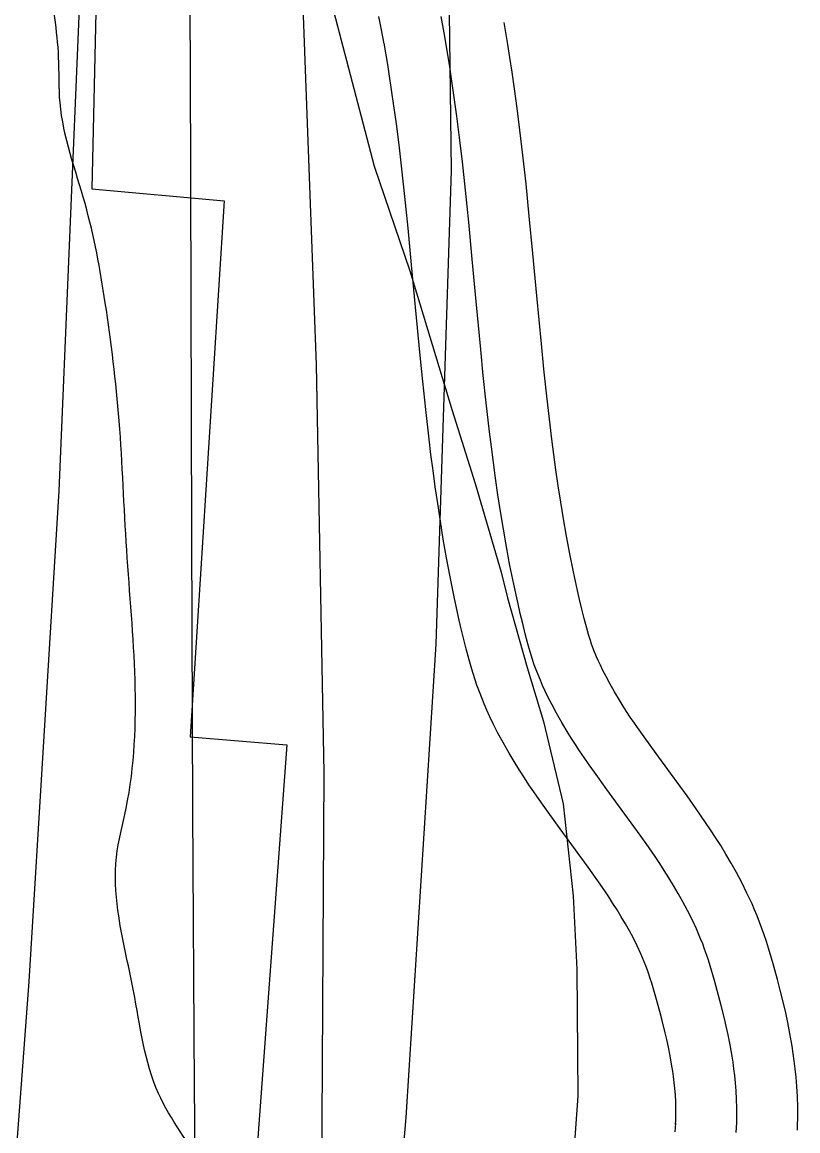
# Model space of a CAD drawing. Extents: x 3279314 to 3317160, y 734079 to 759431.
# Drawn here: x 3311738 to 3311928.9, y 744108.8 to 744381.9 of the extents above; entities that cross this region are included whole.
import ezdxf

# ---------------------------------------------------------------- set-up
doc = ezdxf.new("R2010")
doc.units = 0
for name, color, linetype in [('V-RIVR-EDGE', 7, 'Continuous'), ('V-ROAD-CNTR', 7, 'Continuous'), ('V-RRAP-RVMT', 7, 'Continuous'), ('V-SITE-VEGE', 7, 'Continuous'), ('V-TOPO-MAJR', 7, 'Continuous'), ('V-TOPO-MINR', 7, 'Continuous')]:
    doc.layers.add(name, color=color, linetype=linetype)

msp = doc.modelspace()

# ---------------------------------------------------------------- linework, layer by layer
at = {"layer": 'V-RIVR-EDGE'}
msp.add_spline([(3310747.15, 741422.06), (3310761.27, 741436.93), (3310772.16, 741448.54), (3310772.95, 741451.64), (3310772.56, 741453.19), (3310772.21, 741467.15), (3310772.61, 741472.19), (3310775.33, 741474.12), (3310776.11, 741477.23), (3310778.06, 741481.1), (3310778.46, 741484.98), (3310773.05, 741494.68), (3310773.84, 741499.34), (3310775.79, 741504.37), (3310780.07, 741508.63), (3310785.89, 741512.1), (3310795.63, 741530.31), (3310825.21, 741572.12), (3310845.06, 741601.54), (3310855.18, 741615.48), (3310863.33, 741620.88), (3310868.4, 741629.02), (3310883.19, 741654.19), (3310883.99, 741660.39), (3310891, 741675.88), (3310896.85, 741688.67), (3310901.53, 741697.96), (3310902.33, 741706.1), (3310905.45, 741716.18), (3310909.36, 741728.58), (3310914.03, 741736.71), (3310917.53, 741740.19), (3310923, 741754.53), (3310933.94, 741786.3), (3310941.35, 741805.29), (3310953.85, 741842.87), (3310965.15, 741864.56), (3310977.64, 741894.39), (3310990.11, 741919.18), (3311002.96, 741940.86), (3311006.46, 741946.29), (3311012.68, 741950.15), (3311016.96, 741957.12), (3311022.03, 741967.58), (3311022.04, 741972.23), (3311022.06, 741982.31), (3311022.86, 741990.84), (3311027.17, 742006.73), (3311033.04, 742029.98), (3311035.01, 742042.78), (3311036.22, 742059.84), (3311037.05, 742082.33), (3311037.48, 742099.39), (3311041.77, 742109.85), (3311041.78, 742116.06), (3311042.18, 742121.1), (3311045.29, 742122.64), (3311048.4, 742124.57), (3311051.13, 742129.99), (3311053.47, 742138.91), (3311056.59, 742142), (3311058.53, 742145.1), (3311058.94, 742155.18), (3311061.67, 742160.6), (3311067.12, 742166.02), (3311068.72, 742186.57), (3311068.74, 742196.26), (3311069.14, 742198.98), (3311072.24, 742201.68), (3311075.36, 742205.17), (3311079.24, 742207.48), (3311086.67, 742233.45), (3311085.13, 742236.17), (3311085.14, 742242.37), (3311089.43, 742249.73), (3311096.04, 742257.47), (3311105.36, 742263.26), (3311103.82, 742266.37), (3311108.48, 742271.01), (3311115.88, 742281.85), (3311117.83, 742289.22), (3311122.13, 742302.39), (3311129.54, 742317.5), (3311134.99, 742326.4), (3311141.62, 742341.12), (3311152.54, 742368.24), (3311150.24, 742377.17), (3311150.64, 742380.66), (3311162.31, 742395.36), (3311161.53, 742395.75), (3311151.07, 742400.04), (3311148.76, 742405.09), (3311149.94, 742412.46), (3311150.35, 742423.7), (3311155.04, 742437.26), (3311163.98, 742445.77), (3311167.48, 742449.64), (3311161.31, 742462.46), (3311160.93, 742465.95), (3311162.87, 742466.72), (3311179.16, 742465.9), (3311183.82, 742470.93), (3311192.39, 742486.42), (3311195.13, 742495.72), (3311195.92, 742501.93), (3311195.94, 742507.74), (3311195.56, 742512.4), (3311195.57, 742517.05), (3311192.1, 742523.26), (3311189.39, 742527.93), (3311189.4, 742531.8), (3311190.19, 742537.62), (3311193.69, 742542.65), (3311200.3, 742549.23), (3311213.92, 742566.26), (3311218.99, 742580.21), (3311220.18, 742587.96), (3311224.84, 742593.38), (3311234.98, 742613.9), (3311240.45, 742629.4), (3311242.8, 742639.87), (3311247.85, 742644.9), (3311258.37, 742663.49), (3311264.22, 742676.66), (3311266.55, 742679.75), (3311284.03, 742689.02), (3311288.31, 742696.37), (3311293.38, 742706.45), (3311294.17, 742715.36), (3311293.8, 742720.79), (3311295.36, 742724.28), (3311298.86, 742729.7), (3311303.16, 742743.65), (3311303.18, 742751.79), (3311303.59, 742757.22), (3311304.76, 742763.42), (3311309.83, 742773.88), (3311319.58, 742795.58), (3311324.64, 742802.16), (3311332.42, 742814.55), (3311339.81, 742819.96), (3311347.2, 742828.47), (3311350.71, 742838.16), (3311350.72, 742842.42), (3311349.58, 742850.57), (3311349.98, 742855.22), (3311352.71, 742861.81), (3311361.28, 742877.3), (3311366.72, 742882.33), (3311372.18, 742893.95), (3311375.31, 742905.19), (3311388.96, 742936.95), (3311408.46, 742981.89), (3311418.2, 743001.25), (3311424.81, 743008.61), (3311432.6, 743021), (3311438.45, 743033.39), (3311438.07, 743037.27), (3311433.43, 743043.1), (3311433.83, 743046.59), (3311437.33, 743050.07), (3311441.6, 743052), (3311445.88, 743057.03), (3311448.63, 743073.31), (3311456.81, 743089.19), (3311472.38, 743112.03), (3311480.95, 743125.97), (3311482.91, 743136.44), (3311492.26, 743150.76), (3311492.65, 743155.42), (3311492.67, 743160.07), (3311495.77, 743161.61), (3311500.43, 743161.99), (3311508.6, 743173.22), (3311523.01, 743197.22), (3311534.32, 743223.95), (3311544.45, 743244.87), (3311561.99, 743278.57), (3311577.18, 743305.29), (3311604.83, 743353.31), (3311621.21, 743390.49), (3311639.14, 743426.13), (3311651.2, 743442.39), (3311662.88, 743461.36), (3311672.23, 743477.24), (3311680.45, 743507.46), (3311680.88, 743525.69), (3311684.8, 743542.74), (3311697.32, 743588.47), (3311707.1, 743621.02), (3311721.14, 743655.89), (3311734.41, 743686.5), (3311736.38, 743700.06), (3311739.9, 743713.24), (3311739.93, 743722.94), (3311739.94, 743727.59), (3311741.49, 743729.91), (3311746.17, 743737.27), (3311747.35, 743747.74), (3311748.93, 743755.49), (3311752.05, 743766.34), (3311755.59, 743785.72), (3311758.35, 743802), (3311760.7, 743811.3), (3311763.81, 743814.79), (3311768.47, 743818.26), (3311774.69, 743822.9), (3311780.53, 743834.52), (3311784.45, 743850.41), (3311786.46, 743878.33), (3311787.65, 743888.8), (3311789.21, 743891.9), (3311789.61, 743900.04), (3311789.24, 743905.86), (3311786.94, 743916.72), (3311786.19, 743926.81), (3311786.21, 743936.5), (3311791.67, 743946.57), (3311801.41, 743965.94), (3311807.65, 743981.05), (3311809.63, 743995.78), (3311810.84, 744015.94), (3311809.34, 744037.27), (3311800.08, 744055.13), (3311797.77, 744062.12), (3311797.79, 744068.33), (3311798.19, 744076.08), (3311793.94, 744081.13), (3311782.74, 744099.39), (3311771.54, 744118.03), (3311765.4, 744143.25), (3311761.57, 744163.04), (3311761.21, 744176.23), (3311763.57, 744188.24), (3311763.73, 744251.84), (3311761.87, 744283.64), (3311758.45, 744312.74), (3311753.47, 744337.18), (3311747.32, 744362.02), (3311746.96, 744373.26), (3311744.68, 744392.66), (3311742.01, 744411.28), (3311738.17, 744425.25), (3311736.65, 744435.73), (3311732.02, 744447.76), (3311725.49, 744470.66), (3311719.34, 744494.71), (3311717.06, 744513.33), (3311705.96, 744572.31), (3311696.76, 744617.7), (3311694.49, 744640.2), (3311694.53, 744654.16), (3311703.54, 744690.59), (3311707.88, 744720.06), (3311710.67, 744750.69), (3311711.89, 744773.56), (3311709.62, 744797.23), (3311706.57, 744820.11), (3311700.78, 744830.6), (3311700.41, 744838.36), (3311702.4, 744857.74), (3311707.54, 744896.12), (3311711.09, 744922.87), (3311725.17, 744972.09), (3311744.31, 745024.39), (3311756.41, 745056.94), (3311759.15, 745068.95), (3311759.57, 745082.52), (3311759.65, 745112), (3311754.68, 745143.42), (3311747.79, 745176.79), (3311742.05, 745210.93), (3311741.31, 745224.51), (3311742.13, 745240.4), (3311741.4, 745260.96), (3311735.26, 745285.79), (3311730.24, 745296.28), (3311724.07, 745311.03), (3311721.77, 745321.5), (3311718.33, 745338.58), (3311704.47, 745381.66), (3311698.68, 745391.37), (3311697.52, 745395.64), (3311694.47, 745413.87), (3311694.48, 745418.52), (3311698.37, 745424.72), (3311703.83, 745435.56), (3311704.24, 745445.26), (3311703.1, 745454.18), (3311703.12, 745461.94), (3311703.15, 745473.18), (3311702.03, 745491.41), (3311702.44, 745502.66), (3311704.05, 745524.76), (3311702.54, 745540.66), (3311698.7, 745556.57), (3311694.07, 745565.5), (3311683.25, 745580.65), (3311676.28, 745585.32), (3311673.96, 745589.59), (3311673.98, 745597.35), (3311671.69, 745612.87), (3311671.7, 745617.91), (3311673.27, 745623.34), (3311672.9, 745629.15), (3311669.43, 745637.69), (3311666.72, 745640.03), (3311662.07, 745643.14), (3311657.03, 745644.32), (3311648.5, 745643.17), (3311641.91, 745645.13), (3311638.43, 745648.63), (3311636.51, 745655.61), (3311631.51, 745675.4), (3311626.14, 745696.36), (3311621.54, 745718.48), (3311619.31, 745758.04), (3311618.96, 745773.94), (3311619.37, 745782.47), (3311620.16, 745790.22), (3311620.57, 745799.14), (3311621.38, 745810), (3311621.02, 745821.63), (3311618.73, 745835.6), (3311611.04, 745862.76), (3311604.48, 745877.52), (3311597.54, 745894.21), (3311590.61, 745914.39), (3311586.38, 745928.36), (3311565.19, 745983.48), (3311553.63, 746012.99), (3311544.78, 746042.48), (3311533.99, 746070.04), (3311521.28, 746106.53), (3311510.15, 746151.93), (3311505.19, 746184.51), (3311496.37, 746224.87), (3311490.22, 746250.48), (3311484.08, 746273.76), (3311478.31, 746293.17), (3311471, 746317.23), (3311471.42, 746330.8), (3311471.45, 746343.21), (3311471.47, 746351.74), (3311473.82, 746360.27), (3311476.93, 746363.36), (3311479.66, 746369.17), (3311482.4, 746378.08), (3311481.3, 746405.23), (3311479.4, 746420.75), (3311474.01, 746438.6), (3311466.69, 746454.91), (3311460.5, 746461.13), (3311455.86, 746468.12), (3311452, 746477.05), (3311449.7, 746486.36), (3311444.7, 746501.5), (3311438.9, 746511.21), (3311428.07, 746521.32), (3311424.97, 746523.65), (3311423.05, 746528.7), (3311419.2, 746539.95), (3311414.56, 746547.72), (3311409.92, 746553.55), (3311400.25, 746564.04), (3311389.43, 746577.64), (3311381.69, 746585.81), (3311379.76, 746588.14), (3311379.38, 746592.02), (3311373.99, 746605.99), (3311366.29, 746629.28), (3311359.73, 746641.71), (3311346.97, 746656.09), (3311338.85, 746669.29), (3311329.22, 746695.3), (3311318.42, 746718.59), (3311316.9, 746728.68), (3311312.66, 746739.55), (3311306.51, 746761.67), (3311297.26, 746785.35), (3311290.32, 746803.2), (3311282.59, 746811.75), (3311274.09, 746825.35), (3311272.95, 746836.6), (3311269.12, 746852.89), (3311251.75, 746888.62), (3311235.93, 746920.45), (3311213.94, 746964.72), (3311200.05, 746995), (3311194.29, 747019.45), (3311190.45, 747034.58), (3311185.04, 747041.19), (3311184.66, 747044.68), (3311184.3, 747056.31), (3311182.77, 747064.46), (3311176.22, 747081.54), (3311170.07, 747103.27), (3311165.07, 747118.41), (3311158.51, 747132.39), (3311154.66, 747146.36), (3311151.59, 747156.83), (3311148.89, 747164.21), (3311146.21, 747178.18), (3311143.91, 747189.82), (3311142.78, 747203.39), (3311139.32, 747215.04), (3311130.06, 747234.45), (3311113.14, 747290.33), (3311105.06, 747316.34)], degree=3, dxfattribs=at)
at = {"layer": 'V-ROAD-CNTR'}
for points in [[(3311827.1, 744376.52), (3311826.38, 744380.42), (3311825.83, 744383.24)], [(3311841.85, 744379.24), (3311841.12, 744383.22)], [(3311841.85, 744379.24), (3311841.12, 744383.22)], [(3311928.83, 744108.96), (3311928.89, 744110.34), (3311928.93, 744111.87), (3311928.94, 744114.63), (3311928.87, 744117.27), (3311928.73, 744119.71), (3311928.54, 744121.99), (3311928.32, 744124.1), (3311928.08, 744126.07), (3311927.83, 744127.89), (3311927.56, 744129.64), (3311927.01, 744132.75), (3311926.47, 744135.48), (3311925.96, 744137.85), (3311925.47, 744139.93), (3311924.61, 744143.42), (3311923.91, 744146.08), (3311922.84, 744149.92), (3311921.72, 744153.77), (3311921.21, 744155.43), (3311920.66, 744157.07), (3311920.1, 744158.67), (3311919.51, 744160.23), (3311918.92, 744161.73), (3311918.31, 744163.2), (3311917.67, 744164.68), (3311916.42, 744167.37), (3311915.13, 744169.96), (3311913.82, 744172.42), (3311912.52, 744174.75), (3311911.23, 744176.95), (3311909.95, 744179.05), (3311908.69, 744181.03), (3311907.46, 744182.93), (3311906.23, 744184.77), (3311903.89, 744188.15), (3311901.66, 744191.29), (3311897.56, 744196.92), (3311894.04, 744201.71), (3311891.08, 744205.83), (3311889.86, 744207.56), (3311888.73, 744209.19), (3311887.7, 744210.71), (3311886.77, 744212.12), (3311885.93, 744213.44), (3311885.18, 744214.63), (3311883.78, 744216.96), (3311882.65, 744218.95), (3311881.72, 744220.67), (3311880.96, 744222.17), (3311880.34, 744223.48), (3311879.81, 744224.62), (3311879.41, 744225.56), (3311878.67, 744227.37), (3311878.19, 744228.67), (3311877.88, 744229.59), (3311877.4, 744231.09), (3311876.96, 744232.65), (3311876.37, 744234.95), (3311875.78, 744237.3), (3311875.22, 744239.63), (3311874.7, 744241.9), (3311873.7, 744246.5), (3311872.8, 744250.95), (3311871.99, 744255.29), (3311871.25, 744259.53), (3311870.57, 744263.66), (3311869.96, 744267.68), (3311869.39, 744271.6), (3311868.88, 744275.42), (3311868.4, 744279.13), (3311867.96, 744282.72), (3311867.15, 744289.78), (3311866.45, 744296.42), (3311865.82, 744302.67), (3311864.69, 744314.5), (3311863.72, 744324.91), (3311862.84, 744334.06), (3311862.03, 744342.08), (3311861.26, 744349.12), (3311860.54, 744355.29), (3311859.86, 744360.69), (3311859.22, 744365.42), (3311858.62, 744369.55), (3311858.07, 744373.17), (3311857.56, 744376.36), (3311856.64, 744381.77)], [(3311913.84, 744109.66), (3311913.9, 744110.9), (3311913.93, 744112.1), (3311913.94, 744114.44), (3311913.88, 744116.63), (3311913.76, 744118.68), (3311913.61, 744120.61), (3311913.42, 744122.42), (3311913.21, 744124.11), (3311912.99, 744125.7), (3311912.76, 744127.2), (3311912.27, 744129.99), (3311911.78, 744132.43), (3311911.32, 744134.57), (3311910.89, 744136.44), (3311910.08, 744139.71), (3311909.43, 744142.15), (3311908.41, 744145.81), (3311907.35, 744149.46), (3311906.92, 744150.86), (3311906.47, 744152.22), (3311906, 744153.54), (3311905.52, 744154.83), (3311905.02, 744156.1), (3311904.51, 744157.33), (3311903.98, 744158.53), (3311902.9, 744160.87), (3311901.79, 744163.1), (3311900.65, 744165.24), (3311899.51, 744167.29), (3311898.36, 744169.25), (3311897.21, 744171.13), (3311896.07, 744172.93), (3311894.94, 744174.67), (3311893.82, 744176.34), (3311891.61, 744179.55), (3311889.49, 744182.53), (3311885.45, 744188.07), (3311881.91, 744192.89), (3311878.86, 744197.13), (3311877.55, 744198.99), (3311876.34, 744200.74), (3311875.23, 744202.39), (3311874.2, 744203.94), (3311873.26, 744205.4), (3311872.4, 744206.78), (3311870.83, 744209.39), (3311869.52, 744211.69), (3311868.43, 744213.73), (3311867.51, 744215.53), (3311866.75, 744217.12), (3311866.11, 744218.53), (3311865.57, 744219.77), (3311864.69, 744221.96), (3311864.07, 744223.62), (3311863.63, 744224.88), (3311863.03, 744226.79), (3311862.48, 744228.72), (3311861.83, 744231.25), (3311861.21, 744233.74), (3311860.62, 744236.2), (3311860.06, 744238.62), (3311859.02, 744243.42), (3311858.08, 744248.08), (3311857.23, 744252.62), (3311856.46, 744257.03), (3311855.76, 744261.31), (3311855.12, 744265.48), (3311854.54, 744269.52), (3311854.01, 744273.45), (3311853.51, 744277.26), (3311853.06, 744280.96), (3311852.24, 744288.14), (3311851.52, 744294.88), (3311850.89, 744301.21), (3311849.76, 744313.1), (3311848.79, 744323.49), (3311847.92, 744332.58), (3311847.11, 744340.51), (3311846.36, 744347.44), (3311845.65, 744353.48), (3311844.98, 744358.75), (3311844.36, 744363.34), (3311843.79, 744367.36), (3311843.25, 744370.86), (3311842.76, 744373.91), (3311841.85, 744379.24)], [(3311913.84, 744109.66), (3311913.9, 744110.9), (3311913.93, 744112.1), (3311913.94, 744114.44), (3311913.88, 744116.63), (3311913.76, 744118.68), (3311913.61, 744120.61), (3311913.42, 744122.42), (3311913.21, 744124.11), (3311912.99, 744125.7), (3311912.76, 744127.2), (3311912.27, 744129.99), (3311911.78, 744132.43), (3311911.32, 744134.57), (3311910.89, 744136.44), (3311910.08, 744139.71), (3311909.43, 744142.15), (3311908.41, 744145.81), (3311907.35, 744149.46), (3311906.92, 744150.86), (3311906.47, 744152.22), (3311906, 744153.54), (3311905.52, 744154.83), (3311905.02, 744156.1), (3311904.51, 744157.33), (3311903.98, 744158.53), (3311902.9, 744160.87), (3311901.79, 744163.1), (3311900.65, 744165.24), (3311899.51, 744167.29), (3311898.36, 744169.25), (3311897.21, 744171.13), (3311896.07, 744172.93), (3311894.94, 744174.67), (3311893.82, 744176.34), (3311891.61, 744179.55), (3311889.49, 744182.53), (3311885.45, 744188.07), (3311881.91, 744192.89), (3311878.86, 744197.13), (3311877.55, 744198.99), (3311876.34, 744200.74), (3311875.23, 744202.39), (3311874.2, 744203.94), (3311873.26, 744205.4), (3311872.4, 744206.78), (3311870.83, 744209.39), (3311869.52, 744211.69), (3311868.43, 744213.73), (3311867.51, 744215.53), (3311866.75, 744217.12), (3311866.11, 744218.53), (3311865.57, 744219.77), (3311864.69, 744221.96), (3311864.07, 744223.62), (3311863.63, 744224.88), (3311863.03, 744226.79), (3311862.48, 744228.72), (3311861.83, 744231.25), (3311861.21, 744233.74), (3311860.62, 744236.2), (3311860.06, 744238.62), (3311859.02, 744243.42), (3311858.08, 744248.08), (3311857.23, 744252.62), (3311856.46, 744257.03), (3311855.76, 744261.31), (3311855.12, 744265.48), (3311854.54, 744269.52), (3311854.01, 744273.45), (3311853.51, 744277.26), (3311853.06, 744280.96), (3311852.24, 744288.14), (3311851.52, 744294.88), (3311850.89, 744301.21), (3311849.76, 744313.1), (3311848.79, 744323.49), (3311847.92, 744332.58), (3311847.11, 744340.51), (3311846.36, 744347.44), (3311845.65, 744353.48), (3311844.98, 744358.75), (3311844.36, 744363.34), (3311843.79, 744367.36), (3311843.25, 744370.86), (3311842.76, 744373.91), (3311841.85, 744379.24)], [(3311898.86, 744110.36), (3311898.91, 744111.46), (3311898.93, 744112.34), (3311898.94, 744114.25), (3311898.89, 744115.99), (3311898.8, 744117.66), (3311898.67, 744119.23), (3311898.51, 744120.73), (3311898.34, 744122.16), (3311898.15, 744123.51), (3311897.96, 744124.75), (3311897.52, 744127.24), (3311897.09, 744129.39), (3311896.68, 744131.3), (3311896.3, 744132.95), (3311895.54, 744135.99), (3311894.95, 744138.23), (3311893.99, 744141.71), (3311892.98, 744145.15), (3311892.63, 744146.29), (3311892.28, 744147.36), (3311891.91, 744148.41), (3311891.52, 744149.44), (3311891.12, 744150.46), (3311890.7, 744151.45), (3311890.3, 744152.38), (3311889.38, 744154.37), (3311888.45, 744156.25), (3311887.48, 744158.06), (3311886.49, 744159.83), (3311885.49, 744161.54), (3311884.47, 744163.21), (3311883.44, 744164.83), (3311882.42, 744166.4), (3311881.41, 744167.91), (3311879.32, 744170.94), (3311877.32, 744173.76), (3311873.34, 744179.21), (3311869.77, 744184.07), (3311866.64, 744188.43), (3311865.24, 744190.41), (3311863.95, 744192.28), (3311862.75, 744194.06), (3311861.63, 744195.75), (3311860.6, 744197.36), (3311859.62, 744198.93), (3311857.88, 744201.81), (3311856.39, 744204.44), (3311855.13, 744206.79), (3311854.06, 744208.89), (3311853.16, 744210.77), (3311852.4, 744212.43), (3311851.73, 744213.97), (3311850.7, 744216.54), (3311849.94, 744218.57), (3311849.39, 744220.17), (3311848.66, 744222.49), (3311848, 744224.8), (3311847.29, 744227.55), (3311846.64, 744230.18), (3311846.02, 744232.77), (3311845.42, 744235.34), (3311844.34, 744240.34), (3311843.35, 744245.22), (3311842.46, 744249.95), (3311841.66, 744254.53), (3311840.94, 744258.97), (3311840.28, 744263.28), (3311839.68, 744267.45), (3311839.14, 744271.48), (3311838.63, 744275.39), (3311838.17, 744279.19), (3311837.33, 744286.49), (3311836.6, 744293.34), (3311835.96, 744299.75), (3311834.82, 744311.69), (3311833.86, 744322.08), (3311832.99, 744331.11), (3311832.19, 744338.95), (3311831.45, 744345.75), (3311830.76, 744351.67), (3311830.11, 744356.8), (3311829.51, 744361.27), (3311828.95, 744365.16), (3311828.43, 744368.54), (3311827.97, 744371.46), (3311827.07, 744376.71)], [(3311898.71, 744108.53), (3311898.8, 744109.54), (3311898.88, 744110.67)], [(3311913.76, 744108.38), (3311913.84, 744109.66)], [(3311913.76, 744108.38), (3311913.84, 744109.66)]]:
    msp.add_lwpolyline(points, dxfattribs=at)
at = {"layer": 'V-RRAP-RVMT'}
for p, q in [((3311758.24, 744473.5), (3311755.11, 744340.85)), ((3311755.11, 744340.85), (3311787.73, 744337.9)), ((3311787.73, 744337.9), (3311779.37, 744205.85)), ((3311779.37, 744205.85), (3311803.11, 744203.85)), ((3311803.11, 744203.85), (3311793.49, 744072.48))]:
    msp.add_line(p, q, dxfattribs=at)
at = {"layer": 'V-SITE-VEGE'}
for p, q in [((3311814.22, 744386.21), (3311824.67, 744346.36)), ((3311824.67, 744346.36), (3311833.46, 744320.59)), ((3311833.46, 744320.59), (3311843.88, 744286.21)), ((3311843.88, 744286.21), (3311849.48, 744268.25)), ((3311849.48, 744268.25), (3311855.89, 744246.37)), ((3311855.89, 744246.37), (3311857.5, 744240.12)), ((3311857.5, 744240.12), (3311862.32, 744222.93)), ((3311862.32, 744222.93), (3311866.32, 744209.66)), ((3311866.32, 744209.66), (3311871.16, 744189.34)), ((3311871.16, 744189.34), (3311873.67, 744166.65)), ((3311873.67, 744166.65), (3311874.57, 744148.65)), ((3311874.57, 744148.65), (3311874.79, 744117.34)), ((3311874.79, 744117.34), (3311871.22, 744067.22))]:
    msp.add_line(p, q, dxfattribs=at)
at = {"layer": 'V-TOPO-MAJR'}
msp.add_lwpolyline([(3311811.77, 744096.57), (3311812.35, 744196.99), (3311810.44, 744297.47), (3311806.48, 744403.36), (3311804.85, 744450.94), (3311803.44, 744498.53), (3311802.34, 744546.12), (3311801.45, 744593.72), (3311801.38, 744598.03), (3311800.57, 744643.48), (3311799.6, 744688.92), (3311798.4, 744734.35), (3311797.05, 744779.78), (3311796.34, 744801.82), (3311794.86, 744836.2), (3311792.88, 744870.56), (3311790.17, 744904.86), (3311786.95, 744939.12), (3311747.15, 745319.4)], dxfattribs=at)
at = {"layer": 'V-TOPO-MINR'}
for points in [[(3311791.28, 743632.81), (3311832.51, 744112.11), (3311839.87, 744228.68), (3311843.69, 744345.29), (3311842.2, 744461.95), (3311837.17, 744578.65), (3311822.69, 744798.27), (3311822.27, 744805.19), (3311821.91, 744812.1), (3311821.64, 744819.02), (3311821.41, 744825.94), (3311821.22, 744832.86), (3311821.01, 744839.79), (3311820.78, 744846.71), (3311820.53, 744853.63), (3311820.48, 744854.94), (3311820.11, 744862.5), (3311819.64, 744870.06), (3311818.99, 744877.61), (3311818.23, 744885.15), (3311752.13, 745477.6)], [(3311781.03, 744051.69), (3311780.43, 744119.71), (3311780.02, 744187.72), (3311779.73, 744255.74), (3311779.4, 744371.45), (3311778.87, 744454.75), (3311777.96, 744538.04), (3311776.46, 744621.33), (3311774.58, 744704.61), (3311771.41, 744826.2), (3311770.59, 744848.66), (3311769.45, 744871.11), (3311767.84, 744893.52), (3311765.92, 744915.91), (3311741.41, 745170.39)], [(3311186.19, 742426.62), (3311688.5, 743556.87), (3311693.35, 743581.36), (3311697.5, 743605.96), (3311700.6, 743630.71), (3311702.99, 743655.56), (3311739.75, 744145.62), (3311747.11, 744266.46), (3311752.21, 744387.36), (3311753.93, 744508.35), (3311753.38, 744629.4), (3311749.34, 744847.99), (3311749, 744859.79), (3311748.5, 744871.59), (3311747.77, 744883.38), (3311746.87, 744895.15), (3311734.94, 745033.69), (3311730.35, 745079.88)]]:
    msp.add_lwpolyline(points, dxfattribs=at)

doc.saveas('drawing.dxf')
